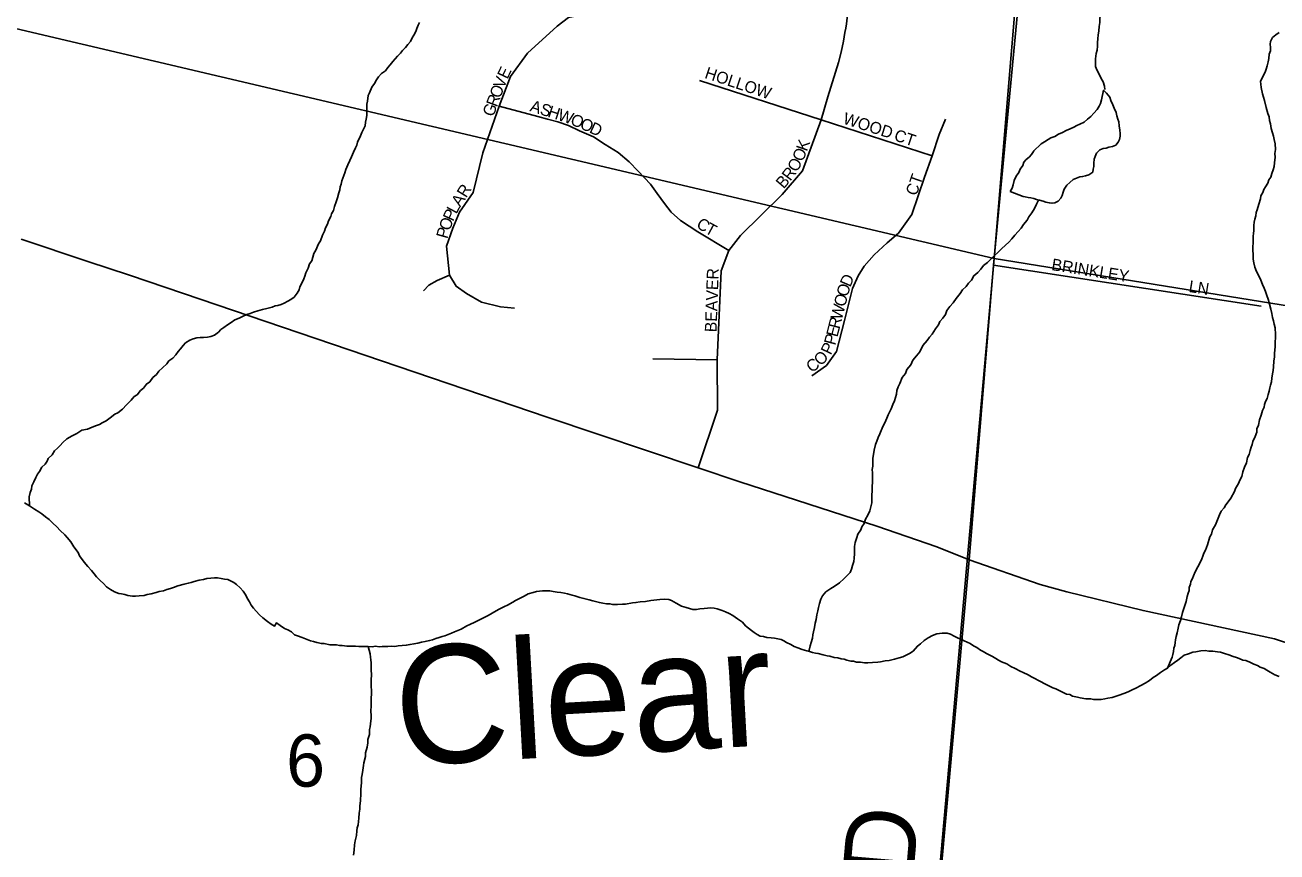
# Model space of a CAD drawing. Extents: x 0 to 1064, y 0 to 440.
# Drawn here: x 242.61 to 258.66, y 347.01 to 357.61 of the extents above; entities that cross this region are included whole.
import ezdxf

# ---------------------------------------------------------------- set-up
doc = ezdxf.new("R2010")
doc.units = 0
for name, color, linetype in [('GM_X_County_Road', 7, 'Continuous'), ('GM_X_Minor_River', 7, 'Continuous'), ('GM_X_Minor_River_Text', 7, 'Continuous'), ('GM_X_Section', 7, 'Continuous'), ('GM_X_Section_Text', 7, 'Continuous'), ('GM_X_Township_Road', 7, 'Continuous'), ('GM_X_Township_Road_Text', 7, 'Continuous'), ('GM_X_Township_Subdivision', 7, 'Continuous'), ('GM_X_Township_Subdivision_Text', 7, 'Continuous')]:
    doc.layers.add(name, color=color, linetype=linetype)

msp = doc.modelspace()

# ---------------------------------------------------------------- linework, layer by layer
at = {"layer": 'GM_X_County_Road'}
msp.add_lwpolyline([(242.556, 354.866), (243.413, 354.58), (243.945, 354.405), (244.638, 354.169), (249.304, 352.584), (251.239, 351.932), (251.771, 351.754), (253.529, 351.183), (254.297, 350.92), (254.713, 350.753), (255.625, 350.437), (255.965, 350.343), (256.942, 350.103), (258.628, 349.74), (258.889, 349.656)], dxfattribs=at)
at = {"layer": 'GM_X_Minor_River'}
for points in [[(246.498, 355.102), (246.53, 355.156), (246.537, 355.192), (246.562, 355.234), (246.576, 355.283), (246.595, 355.343), (246.615, 355.397), (246.629, 355.458), (246.642, 355.5), (246.649, 355.536), (246.662, 355.572), (246.669, 355.615), (246.695, 355.681), (246.708, 355.717), (246.722, 355.76), (246.747, 355.82), (246.773, 355.874), (246.793, 355.922), (246.818, 355.982), (246.844, 356.036), (246.863, 356.072), (246.87, 356.109), (246.909, 356.193), (246.928, 356.235), (246.948, 356.277), (246.967, 356.319), (246.974, 356.368), (246.981, 356.404), (246.989, 356.452), (246.989, 356.489), (246.991, 356.55), (246.992, 356.598), (246.999, 356.635), (247.007, 356.707), (247.026, 356.743), (247.053, 356.816), (247.09, 356.863), (247.116, 356.911), (247.141, 356.947), (247.179, 356.989), (247.228, 357.024), (247.26, 357.066), (247.291, 357.102), (247.322, 357.143), (247.354, 357.179), (247.385, 357.215), (247.422, 357.25), (247.448, 357.286), (247.485, 357.322), (247.516, 357.364), (247.548, 357.399), (247.573, 357.447), (247.593, 357.483), (247.618, 357.531), (247.631, 357.568), (247.65, 357.61), (247.664, 357.646)], [(256.452, 356.787), (256.447, 356.83), (256.43, 356.885), (256.407, 356.928), (256.378, 356.984), (256.349, 357.039), (256.332, 357.082), (256.333, 357.137), (256.334, 357.179), (256.342, 357.246), (256.355, 357.288), (256.357, 357.343), (256.358, 357.386), (256.365, 357.44), (256.367, 357.483), (256.374, 357.537), (256.381, 357.592), (256.389, 357.646), (256.39, 357.701), (256.398, 357.744), (256.399, 357.798)], [(258.69, 357.516), (258.647, 357.486), (258.603, 357.451), (258.578, 357.403), (258.571, 357.367), (258.576, 357.324), (258.575, 357.281), (258.561, 357.239), (258.554, 357.185), (258.547, 357.142), (258.533, 357.088), (258.52, 357.046), (258.507, 357.009), (258.475, 356.943), (258.449, 356.889), (258.454, 356.853), (258.459, 356.81), (258.475, 356.73), (258.498, 356.645), (258.52, 356.553), (258.542, 356.479), (258.559, 356.436), (258.564, 356.388), (258.575, 356.345), (258.586, 356.284), (258.603, 356.228), (258.614, 356.186), (258.625, 356.143), (258.635, 356.088), (258.64, 356.015), (258.632, 355.966), (258.637, 355.917), (258.629, 355.845), (258.622, 355.796), (258.609, 355.754), (258.595, 355.706), (258.582, 355.663), (258.557, 355.627), (258.543, 355.585), (258.512, 355.537), (258.493, 355.501), (258.48, 355.465), (258.454, 355.423), (258.447, 355.381), (258.427, 355.314), (258.407, 355.242), (258.394, 355.206), (258.387, 355.163), (258.374, 355.121), (258.367, 355.085), (258.365, 355.042), (258.364, 354.975), (258.357, 354.939), (258.356, 354.903), (258.355, 354.86), (258.354, 354.817), (258.352, 354.769), (258.351, 354.732), (258.356, 354.659), (258.354, 354.611), (258.365, 354.562), (258.376, 354.507), (258.399, 354.451), (258.428, 354.396), (258.451, 354.341), (258.474, 354.285), (258.497, 354.236), (258.514, 354.193), (258.531, 354.144), (258.548, 354.095), (258.565, 354.034), (258.581, 353.966), (258.592, 353.911), (258.603, 353.862), (258.614, 353.819), (258.625, 353.777), (258.636, 353.728), (258.64, 353.642), (258.639, 353.6), (258.637, 353.551), (258.636, 353.49), (258.627, 353.399), (258.626, 353.357), (258.619, 353.302), (258.617, 353.229), (258.61, 353.181)], [(255.406, 355.413), (255.432, 355.408), (255.468, 355.401), (255.504, 355.394), (255.541, 355.387), (255.577, 355.374), (255.613, 355.367), (255.661, 355.353), (255.698, 355.34), (255.74, 355.333), (255.776, 355.326), (255.813, 355.331), (255.856, 355.355), (255.887, 355.39), (255.907, 355.426), (255.92, 355.468), (255.933, 355.505), (255.965, 355.559), (256.002, 355.594), (256.046, 355.63), (256.089, 355.647), (256.132, 355.664), (256.168, 355.669), (256.205, 355.68), (256.248, 355.691), (256.297, 355.727), (256.304, 355.763), (256.311, 355.799), (256.312, 355.842), (256.314, 355.89), (256.327, 355.927), (256.346, 355.969), (256.39, 356.01), (256.433, 356.027), (256.469, 356.033), (256.506, 356.044), (256.549, 356.055), (256.592, 356.072), (256.623, 356.108), (256.642, 356.144), (256.65, 356.186), (256.651, 356.223), (256.646, 356.265), (256.635, 356.32), (256.63, 356.369), (256.619, 356.406), (256.608, 356.449), (256.597, 356.492), (256.574, 356.547), (256.557, 356.59), (256.528, 356.645), (256.516, 356.688), (256.475, 356.738), (256.434, 356.776), (256.426, 356.733), (256.419, 356.697), (256.412, 356.654), (256.399, 356.606), (256.38, 356.57), (256.354, 356.528), (256.311, 356.481), (256.273, 356.439), (256.229, 356.404), (256.186, 356.368), (256.131, 356.339), (256.094, 356.322), (256.057, 356.304), (256.007, 356.281), (255.958, 356.258), (255.909, 356.235), (255.86, 356.212), (255.81, 356.183), (255.761, 356.166), (255.724, 356.142), (255.681, 356.113), (255.638, 356.09), (255.631, 356.085)], [(255.631, 356.085), (255.544, 355.998)], [(255.544, 355.998), (255.538, 355.989), (255.513, 355.953), (255.481, 355.917), (255.444, 355.888), (255.413, 355.852), (255.4, 355.81), (255.368, 355.762), (255.349, 355.72), (255.317, 355.672), (255.291, 355.618), (255.278, 355.564), (255.264, 355.521), (255.239, 355.479)], [(255.239, 355.479), (255.406, 355.413)], [(254.998, 354.616), (255.036, 354.657), (255.079, 354.693), (255.129, 354.74), (255.179, 354.788), (255.222, 354.829), (255.26, 354.871), (255.298, 354.918), (255.341, 354.966), (255.379, 355.008), (255.411, 355.055), (255.455, 355.109), (255.48, 355.151), (255.518, 355.205), (255.55, 355.259), (255.575, 355.313), (255.601, 355.367)], [(242.665, 351.445), (242.662, 351.561), (242.675, 351.615), (242.689, 351.658), (242.696, 351.7), (242.722, 351.754), (242.747, 351.808), (242.767, 351.85), (242.792, 351.886), (242.824, 351.94), (242.867, 351.982), (242.892, 352.017), (242.906, 352.054), (242.955, 352.101), (242.987, 352.149), (243.024, 352.184), (243.056, 352.22), (243.093, 352.256), (243.143, 352.303), (243.211, 352.344), (243.272, 352.373), (243.334, 352.414), (243.408, 352.43), (243.469, 352.453), (243.524, 352.476), (243.561, 352.487), (243.598, 352.511), (243.647, 352.534), (243.697, 352.575), (243.759, 352.622), (243.796, 352.639), (243.858, 352.687), (243.908, 352.74), (243.97, 352.799), (244.008, 352.847), (244.045, 352.87), (244.089, 352.924), (244.126, 352.954), (244.164, 353.007), (244.208, 353.037), (244.245, 353.091), (244.295, 353.132), (244.321, 353.174), (244.37, 353.215), (244.426, 353.268), (244.452, 353.304), (244.501, 353.34), (244.539, 353.381), (244.57, 353.423), (244.601, 353.459), (244.633, 353.5), (244.664, 353.536), (244.72, 353.571), (244.763, 353.588), (244.812, 353.599), (244.854, 353.604), (244.897, 353.603), (244.946, 353.608), (244.989, 353.619), (245.038, 353.636), (245.087, 353.672), (245.119, 353.707), (245.156, 353.731), (245.205, 353.766), (245.249, 353.795), (245.298, 353.831), (245.353, 353.853), (245.403, 353.877), (245.452, 353.9), (245.495, 353.911), (245.538, 353.928), (245.593, 353.945), (245.654, 353.962), (245.709, 353.978), (245.776, 353.995), (245.813, 354.012), (245.85, 354.017), (245.893, 354.029), (245.93, 354.046), (245.979, 354.069), (246.016, 354.092), (246.059, 354.122), (246.097, 354.175), (246.123, 354.217), (246.13, 354.254), (246.155, 354.302), (246.181, 354.356), (246.194, 354.392), (246.207, 354.434), (246.239, 354.494), (246.253, 354.549), (246.284, 354.59), (246.311, 354.681), (246.336, 354.723), (246.369, 354.807), (246.394, 354.843), (246.42, 354.916), (246.446, 354.97), (246.459, 355.012), (246.485, 355.06), (246.498, 355.102)], [(252.668, 349.577), (252.663, 349.596), (252.676, 349.65), (252.689, 349.692), (252.703, 349.747), (252.71, 349.789), (252.717, 349.831), (252.731, 349.886), (252.738, 349.94), (252.752, 349.989), (252.759, 350.049), (252.773, 350.098), (252.78, 350.14), (252.793, 350.194), (252.813, 350.249), (252.832, 350.291), (252.876, 350.344), (252.938, 350.385), (252.981, 350.409), (253.049, 350.456), (253.105, 350.509), (253.149, 350.55), (253.187, 350.592), (253.206, 350.634), (253.219, 350.682), (253.233, 350.731), (253.24, 350.773), (253.241, 350.828), (253.242, 350.87), (253.244, 350.925), (253.251, 350.974), (253.271, 351.04), (253.284, 351.082), (253.322, 351.136), (253.335, 351.178), (253.367, 351.22), (253.386, 351.274), (253.412, 351.328), (253.438, 351.383), (253.451, 351.431), (253.465, 351.485), (253.466, 351.534), (253.467, 351.576), (253.469, 351.643), (253.47, 351.686), (253.472, 351.759), (253.473, 351.807), (253.475, 351.868), (253.47, 351.911), (253.477, 351.953), (253.478, 352.014), (253.479, 352.057), (253.487, 352.105), (253.494, 352.16), (253.514, 352.232), (253.528, 352.274), (253.547, 352.323), (253.567, 352.371), (253.605, 352.461), (253.631, 352.509), (253.657, 352.569), (253.676, 352.611), (253.715, 352.689), (253.734, 352.744), (253.754, 352.792), (253.767, 352.834), (253.78, 352.876), (253.787, 352.925), (253.801, 352.973), (253.826, 353.015), (253.853, 353.093), (253.896, 353.141), (253.916, 353.195), (253.966, 353.255), (253.992, 353.315), (254.036, 353.369), (254.08, 353.422), (254.118, 353.5), (254.175, 353.566), (254.206, 353.608), (254.238, 353.649), (254.282, 353.715), (254.32, 353.769), (254.339, 353.811), (254.377, 353.853), (254.408, 353.901), (254.428, 353.949), (254.466, 354.003), (254.509, 354.05), (254.547, 354.104), (254.598, 354.17), (254.629, 354.217), (254.673, 354.259), (254.704, 354.301), (254.742, 354.342), (254.774, 354.396), (254.823, 354.438), (254.861, 354.479), (254.899, 354.527), (254.948, 354.568), (254.998, 354.616)], [(258.61, 353.181), (258.603, 353.139), (258.595, 353.084), (258.588, 353.036), (258.575, 352.993), (258.568, 352.957), (258.56, 352.915), (258.547, 352.872), (258.534, 352.824), (258.514, 352.782), (258.501, 352.746), (258.494, 352.709), (258.475, 352.667), (258.455, 352.607), (258.435, 352.547), (258.422, 352.48), (258.402, 352.432), (258.401, 352.389), (258.381, 352.335), (258.349, 352.269), (258.342, 352.233), (258.329, 352.197), (258.316, 352.154), (258.303, 352.106), (258.283, 352.064), (258.269, 351.997), (258.244, 351.943), (258.224, 351.883), (258.21, 351.822), (258.185, 351.774), (258.165, 351.732), (258.127, 351.666), (258.114, 351.63), (258.069, 351.546), (258.032, 351.499), (258.006, 351.457), (257.981, 351.421), (257.943, 351.379), (257.924, 351.331), (257.905, 351.289), (257.872, 351.204), (257.834, 351.139), (257.82, 351.084), (257.801, 351.048), (257.768, 350.946), (257.742, 350.879), (257.723, 350.837), (257.71, 350.801), (257.697, 350.765), (257.671, 350.711), (257.645, 350.663), (257.613, 350.597), (257.588, 350.549), (257.575, 350.513), (257.556, 350.477), (257.549, 350.44), (257.535, 350.398), (257.534, 350.361), (257.521, 350.325), (257.508, 350.283), (257.494, 350.217), (257.474, 350.156), (257.461, 350.114), (257.448, 350.078), (257.435, 350.023), (257.421, 349.975), (257.401, 349.921), (257.394, 349.878), (257.381, 349.818), (257.367, 349.77), (257.36, 349.727), (257.353, 349.691), (257.352, 349.654), (257.339, 349.618), (257.332, 349.576), (257.325, 349.54), (257.318, 349.503), (257.254, 349.365)], [(242.599, 351.483), (242.665, 351.445), (242.731, 351.401), (242.785, 351.369), (242.821, 351.344), (242.868, 351.306), (242.916, 351.269), (242.963, 351.225), (243.017, 351.175), (243.058, 351.131), (243.118, 351.075), (243.147, 351.038), (243.194, 350.982), (243.235, 350.92), (243.288, 350.846), (243.305, 350.803), (243.364, 350.722), (243.411, 350.666), (243.459, 350.617), (243.494, 350.573), (243.523, 350.536), (243.571, 350.486), (243.612, 350.449), (243.654, 350.405), (243.702, 350.373), (243.756, 350.342), (243.81, 350.322), (243.846, 350.315), (243.889, 350.308), (243.925, 350.295), (243.985, 350.287), (244.022, 350.286), (244.07, 350.291), (244.137, 350.296), (244.174, 350.307), (244.223, 350.318), (244.29, 350.334), (244.327, 350.345), (244.382, 350.356), (244.425, 350.373), (244.474, 350.384), (244.511, 350.396), (244.566, 350.419), (244.646, 350.441), (244.701, 350.452), (244.738, 350.463), (244.774, 350.474), (244.842, 350.491), (244.897, 350.502), (244.94, 350.513), (244.988, 350.518), (245.037, 350.522), (245.074, 350.521), (245.122, 350.514), (245.164, 350.507), (245.207, 350.5), (245.249, 350.481), (245.285, 350.461), (245.321, 350.436), (245.368, 350.392), (245.404, 350.349), (245.439, 350.299), (245.456, 350.263), (245.485, 350.213)], [(245.485, 350.213), (245.508, 350.17), (245.538, 350.133), (245.573, 350.095), (245.615, 350.046), (245.656, 350.008), (245.716, 349.964), (245.764, 349.926), (245.806, 349.901), (245.831, 349.943), (245.879, 349.911), (245.933, 349.874), (245.975, 349.854), (246.023, 349.829), (246.064, 349.791), (246.1, 349.778), (246.161, 349.758), (246.227, 349.732), (246.269, 349.713), (246.305, 349.706), (246.347, 349.693), (246.408, 349.679), (246.444, 349.678), (246.517, 349.664), (246.56, 349.663), (246.602, 349.662), (246.638, 349.655), (246.675, 349.654), (246.735, 349.647), (246.778, 349.646), (246.845, 349.644), (246.887, 349.643), (246.948, 349.641), (247.009, 349.64), (247.058, 349.639), (247.1, 349.644), (247.149, 349.636), (247.185, 349.641), (247.258, 349.64), (247.307, 349.645), (247.35, 349.643), (247.392, 349.648), (247.441, 349.653), (247.496, 349.658), (247.545, 349.669), (247.593, 349.674), (247.642, 349.685), (247.691, 349.696), (247.74, 349.707), (247.795, 349.717), (247.832, 349.729), (247.875, 349.746), (247.918, 349.757), (247.955, 349.768), (247.991, 349.779), (248.034, 349.797), (248.077, 349.814), (248.114, 349.831), (248.157, 349.848), (248.2, 349.865), (248.274, 349.906), (248.311, 349.923), (248.373, 349.952), (248.41, 349.97), (248.478, 350.004), (248.539, 350.033), (248.576, 350.057), (248.619, 350.08), (248.687, 350.121), (248.755, 350.156), (248.792, 350.173), (248.86, 350.208), (248.897, 350.231), (248.94, 350.254), (249.008, 350.289), (249.057, 350.318), (249.124, 350.335), (249.167, 350.346), (249.204, 350.351), (249.241, 350.356), (249.301, 350.355), (249.338, 350.354), (249.38, 350.347), (249.429, 350.34), (249.477, 350.332), (249.525, 350.325), (249.562, 350.318), (249.622, 350.298), (249.658, 350.291), (249.719, 350.271), (249.773, 350.258), (249.839, 350.238), (249.888, 350.225), (249.924, 350.218), (249.972, 350.204), (250.015, 350.197), (250.063, 350.19), (250.106, 350.189), (250.142, 350.182), (250.203, 350.18), (250.27, 350.185)], [(250.27, 350.185), (250.306, 350.184), (250.398, 350.2), (250.441, 350.205), (250.496, 350.215), (250.563, 350.22), (250.63, 350.23), (250.672, 350.235), (250.709, 350.241), (250.746, 350.246), (250.807, 350.25), (250.861, 350.243), (250.897, 350.23), (250.957, 350.198), (251.023, 350.16), (251.083, 350.14), (251.126, 350.127), (251.168, 350.114), (251.217, 350.118), (251.259, 350.123), (251.314, 350.128), (251.357, 350.133), (251.4, 350.138), (251.442, 350.131), (251.484, 350.124), (251.545, 350.104), (251.587, 350.085), (251.635, 350.065), (251.683, 350.04), (251.742, 349.996), (251.808, 349.952), (251.844, 349.908), (251.885, 349.877), (251.921, 349.845), (251.957, 349.82), (251.993, 349.795), (252.035, 349.776), (252.077, 349.768), (252.119, 349.755), (252.174, 349.754), (252.216, 349.747), (252.259, 349.74), (252.301, 349.732), (252.337, 349.713), (252.373, 349.694), (252.427, 349.668), (252.469, 349.643), (252.517, 349.624), (252.572, 349.604), (252.632, 349.584), (252.668, 349.577), (252.704, 349.564), (252.741, 349.557), (252.777, 349.55), (252.843, 349.536), (252.892, 349.523), (252.928, 349.516), (252.982, 349.502), (253.031, 349.495), (253.073, 349.482), (253.11, 349.481), (253.146, 349.468), (253.194, 349.455), (253.23, 349.454), (253.267, 349.441), (253.321, 349.439), (253.37, 349.432), (253.412, 349.431), (253.473, 349.435), (253.54, 349.44), (253.577, 349.445), (253.638, 349.456), (253.687, 349.46), (253.754, 349.477), (253.815, 349.494), (253.864, 349.511), (253.914, 349.534), (253.95, 349.551), (253.994, 349.581), (254.05, 349.646), (254.087, 349.675), (254.137, 349.717), (254.187, 349.752), (254.242, 349.781), (254.297, 349.804), (254.365, 349.814), (254.431, 349.813), (254.474, 349.8), (254.522, 349.774), (254.57, 349.749), (254.612, 349.735), (254.648, 349.716), (254.726, 349.678), (254.768, 349.652), (254.81, 349.627), (254.858, 349.595), (254.894, 349.576), (254.936, 349.551), (254.978, 349.532), (255.014, 349.512), (255.055, 349.487)], [(247.009, 349.64), (247.031, 349.548), (247.036, 349.505), (247.041, 349.469), (247.046, 349.432), (247.045, 349.39), (247.044, 349.341), (247.048, 349.28), (247.047, 349.213), (247.045, 349.165), (247.044, 349.128), (247.049, 349.079), (247.048, 349.025), (247.047, 348.988), (247.046, 348.933), (247.044, 348.879), (247.042, 348.812), (247.047, 348.757), (247.046, 348.721), (247.038, 348.648), (247.031, 348.611), (247.024, 348.575), (247.023, 348.514), (247.003, 348.448), (247.002, 348.405), (246.994, 348.351), (246.974, 348.278), (246.973, 348.23), (246.953, 348.151), (246.946, 348.115), (246.938, 348.054), (246.93, 348), (246.923, 347.963), (246.922, 347.897), (246.913, 347.806), (246.912, 347.751), (246.91, 347.666), (246.902, 347.593), (246.901, 347.556), (246.893, 347.502), (246.886, 347.441), (246.878, 347.356), (246.864, 347.314), (246.863, 347.278), (246.856, 347.217), (246.842, 347.151), (246.834, 347.096), (246.827, 347.029), (246.819, 346.963)], [(255.055, 349.487), (255.091, 349.468), (255.127, 349.443), (255.194, 349.417), (255.247, 349.385), (255.302, 349.359), (255.368, 349.327), (255.404, 349.308), (255.47, 349.276), (255.512, 349.251), (255.554, 349.231), (255.602, 349.206), (255.638, 349.187), (255.674, 349.167), (255.71, 349.148), (255.752, 349.129), (255.788, 349.11), (255.824, 349.097), (255.866, 349.077), (255.92, 349.052), (255.962, 349.032), (256.004, 349.025), (256.04, 349.006), (256.101, 348.992), (256.137, 348.985), (256.21, 348.972), (256.271, 348.97), (256.307, 348.963), (256.343, 348.962), (256.404, 348.961), (256.453, 348.971), (256.49, 348.977), (256.545, 348.987), (256.6, 349.004), (256.637, 349.016), (256.698, 349.038), (256.753, 349.061), (256.802, 349.084), (256.852, 349.107), (256.913, 349.142), (256.969, 349.171), (257.024, 349.207), (257.074, 349.242), (257.117, 349.271), (257.167, 349.306), (257.216, 349.342), (257.254, 349.365), (257.297, 349.4), (257.347, 349.436), (257.39, 349.465), (257.427, 349.494), (257.471, 349.53), (257.526, 349.547), (257.581, 349.57), (257.618, 349.575), (257.685, 349.585), (257.74, 349.59), (257.788, 349.583), (257.837, 349.581), (257.897, 349.574), (257.934, 349.567), (257.988, 349.553), (258.042, 349.534), (258.096, 349.514), (258.139, 349.501), (258.175, 349.488), (258.223, 349.468), (258.259, 349.461), (258.313, 349.442), (258.361, 349.416), (258.41, 349.397), (258.446, 349.378), (258.494, 349.358), (258.53, 349.339), (258.572, 349.314), (258.631, 349.276), (258.686, 349.256)]]:
    msp.add_lwpolyline(points, dxfattribs=at)
at = {"layer": 'GM_X_Section'}
for points in [[(240.217, 375.582), (256.378, 370.759), (255.034, 354.618), (238.842, 358.429)], [(256.378, 370.759), (273.003, 368.703), (271.58, 351.945), (255.034, 354.618)], [(238.842, 358.429), (255.034, 354.618), (253.585, 338.375), (237.414, 342.046)], [(255.034, 354.618), (271.58, 351.945), (270.211, 334.756), (253.585, 338.375)]]:
    msp.add_lwpolyline(points, close=True, dxfattribs=at)
at = {"layer": 'GM_X_Township_Road'}
for points in [[(254.713, 350.753), (255.024, 354.532), (255.517, 359.708), (255.809, 362.697)], [(251.629, 318.874), (253.841, 341.364), (254.128, 344.278), (254.713, 350.753)]]:
    msp.add_lwpolyline(points, dxfattribs=at)
at = {"layer": 'GM_X_Township_Subdivision'}
for points in [[(251.239, 351.932), (251.486, 352.673), (251.484, 353.317), (251.533, 354.46), (251.633, 354.72), (251.78, 354.913), (252.317, 355.438), (252.578, 355.744), (252.814, 356.398), (252.902, 356.692), (253.037, 357.132), (253.072, 357.264), (253.103, 357.405), (253.121, 357.515), (253.131, 357.572), (253.14, 357.628), (253.161, 357.825), (253.37, 360.008)], [(248.883, 353.98), (248.703, 353.999), (248.46, 354.056), (248.268, 354.171), (248.137, 354.261), (248.048, 354.404), (248.012, 354.775), (248.091, 355.005), (248.178, 355.21), (248.352, 355.463), (248.478, 355.974), (248.688, 356.571), (248.83, 356.951), (249.052, 357.251), (249.431, 357.599), (249.577, 357.709), (249.977, 357.792), (250.336, 357.92), (250.59, 358.054), (250.79, 358.157), (251.048, 358.215), (251.296, 358.249)], [(251.257, 356.899), (252.814, 356.398), (254.237, 355.933)], [(248.688, 356.571), (249.183, 356.438), (249.308, 356.403), (249.437, 356.369), (249.575, 356.322), (249.716, 356.256), (249.897, 356.178), (250.048, 356.08), (250.211, 355.977), (250.352, 355.858), (250.471, 355.739), (250.628, 355.57), (250.712, 355.451), (250.806, 355.322), (250.891, 355.212), (251.013, 355.106), (251.233, 354.958), (251.633, 354.72)], [(252.695, 353.114), (252.885, 353.246), (253.011, 353.425), (253.116, 353.824), (253.216, 354.234), (253.289, 354.397), (253.368, 354.518), (253.494, 354.665), (253.663, 354.818), (253.805, 354.944), (253.978, 355.181), (254.141, 355.659), (254.237, 355.933), (254.328, 356.208), (254.409, 356.406)], [(255.024, 354.532), (258.458, 354.008)], [(247.716, 354.201), (247.787, 354.275), (247.891, 354.335), (248.048, 354.404)], [(250.657, 353.329), (251.484, 353.317)]]:
    msp.add_lwpolyline(points, dxfattribs=at)

# ---------------------------------------------------------------- texts
at = {"layer": 'GM_X_Minor_River_Text'}
msp.add_text('Clear', height=1.5151, rotation=3.18, dxfattribs=at).set_placement((247.387, 348.111))
at = {"layer": 'GM_X_Section_Text'}
msp.add_text('6', height=0.67, rotation=0, dxfattribs=at).set_placement((245.956, 347.844))
at = {"layer": 'GM_X_Township_Road_Text'}
msp.add_text('RD', height=0.9091, rotation=85.0717, dxfattribs=at).set_placement((253.92, 345.794))
at = {"layer": 'GM_X_Township_Subdivision_Text'}
for s, height, rotation, p in [('E', 0.152, 64.9006, (248.793, 356.909)), ('HOLLOW', 0.1515, 341.5616, (251.312, 356.936)), ('V', 0.152, 69.2146, (248.747, 356.787)), ('R', 0.152, 69.1996, (248.657, 356.551)), ('O', 0.152, 69.1728, (248.699, 356.663)), ('G', 0.152, 69.1932, (248.61, 356.426)), ('A', 0.152, 342.4152, (249.071, 356.51)), ('S', 0.152, 342.4031, (249.199, 356.47)), ('H', 0.152, 342.4197, (249.3, 356.438)), ('W', 0.152, 341.4906, (249.427, 356.397)), ('O', 0.152, 337.1027, (249.588, 356.343)), ('O', 0.152, 336.0952, (249.71, 356.292)), ('D', 0.152, 335.3317, (249.832, 356.238)), ('WOOD', 0.1515, 342.4071, (253.085, 356.35)), ('CT', 0.1515, 341.5505, (253.739, 356.137)), ('K', 0.152, 70.9702, (252.633, 355.983)), ('O', 0.152, 60.1887, (252.503, 355.716)), ('O', 0.152, 67.3764, (252.578, 355.85)), ('R', 0.152, 53.0011, (252.419, 355.603)), ('R', 0.152, 58.5128, (248.263, 355.387)), ('B', 0.152, 49.4073, (252.335, 355.503)), ('CT', 0.1515, 70.5566, (254.036, 355.412)), ('A', 0.152, 56.6131, (248.187, 355.271)), ('P', 0.152, 65.6601, (248.096, 355.085)), ('L', 0.152, 61.9436, (248.138, 355.18)), ('O', 0.152, 69.3672, (248.05, 354.963)), ('C', 0.152, 327.7244, (251.203, 355.024)), ('T', 0.152, 331.3627, (251.313, 354.954)), ('P', 0.152, 74.3998, (248.022, 354.863)), ('BRINKLEY', 0.1515, 350.9409, (255.761, 354.47)), ('BEAVER', 0.1515, 87.9518, (251.474, 353.67)), ('O', 0.152, 74.8503, (253.155, 354.119)), ('D', 0.152, 66.5633, (253.188, 354.242)), ('LN', 0.1515, 351.0327, (257.521, 354.19)), ('O', 0.152, 75.7188, (253.122, 353.99)), ('W', 0.152, 75.7092, (253.079, 353.822)), ('R', 0.152, 75.7136, (253.05, 353.706)), ('P', 0.152, 74.9331, (252.995, 353.497)), ('E', 0.152, 75.717, (253.024, 353.602)), ('P', 0.152, 64.4021, (252.939, 353.372)), ('C', 0.152, 34.6736, (252.689, 353.147)), ('O', 0.152, 43.757, (252.808, 353.232))]:
    msp.add_text(s, height=height, rotation=rotation, dxfattribs=at).set_placement(p)

doc.saveas('drawing.dxf')
